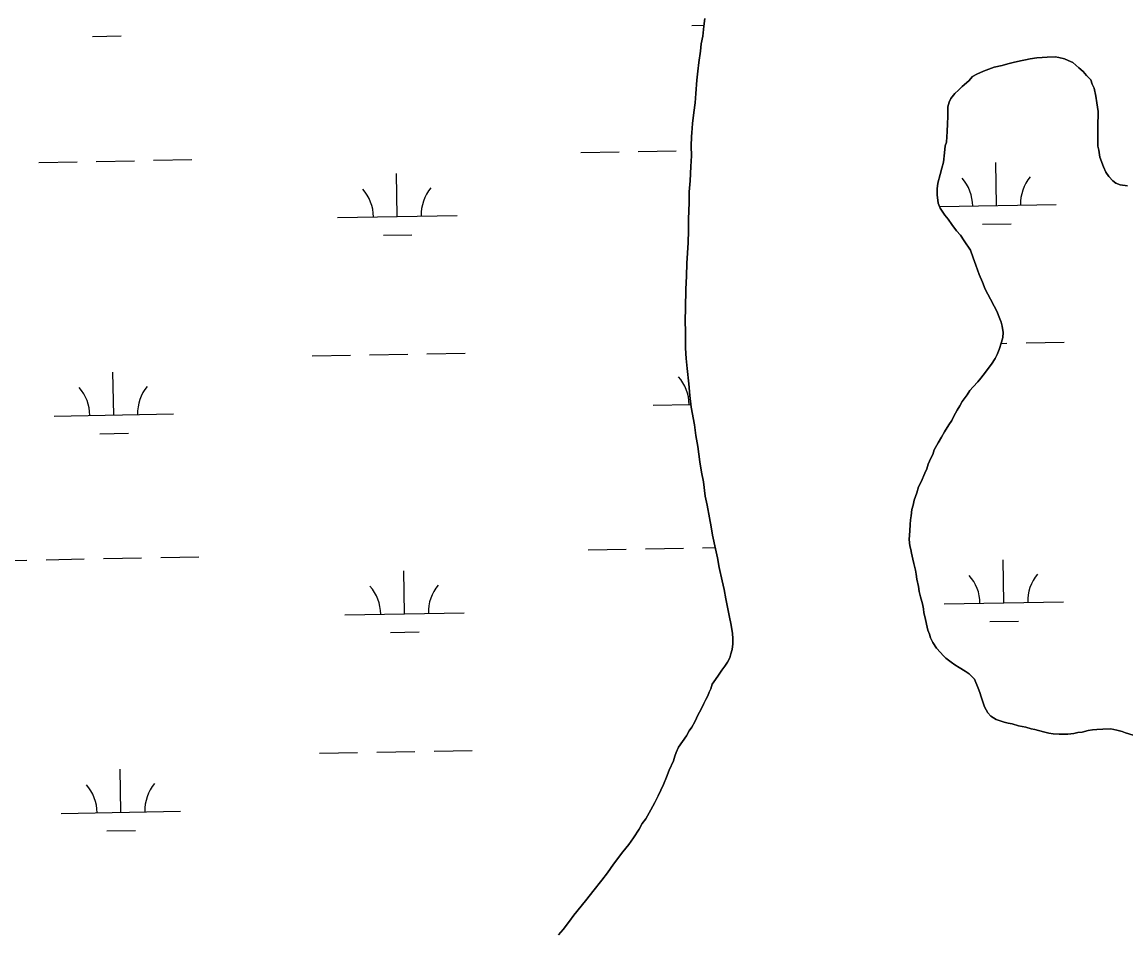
# Model space of a CAD drawing. Extents: x 3957609 to 3995875, y 234277 to 260273.
# Drawn here: x 3964267 to 3965192, y 240997 to 241761 of the extents above; entities that cross this region are included whole.
import ezdxf

# ---------------------------------------------------------------- set-up
doc = ezdxf.new("R2010")
doc.units = 0
doc.layers.add('V-TOPO-SHOR', color=7, linetype='Continuous')
doc.layers.add('V-WETL-SWMP', color=7, linetype='Continuous')

msp = doc.modelspace()

# ---------------------------------------------------------------- linework, layer by layer
at = {"layer": 'V-TOPO-SHOR'}
for points in [[(3964828.43, 241668.447), (3964829.01, 241676.369), (3964829.898, 241685.56), (3964831.115, 241693.488), (3964831.694, 241701.41), (3964832.571, 241712.501), (3964833.472, 241720.11), (3964834.058, 241727.399), (3964835.58, 241736.912), (3964836.173, 241742.935), (3964837.398, 241749.277), (3964838.291, 241757.836), (3964839.2, 241764.177)], [(3965193.017, 241623.981), (3965186.992, 241624.89), (3965183.498, 241626.453), (3965180.95, 241628.337), (3965177.444, 241631.798), (3965174.884, 241635.583), (3965172.955, 241640.004), (3965170.049, 241648.221), (3965169.062, 241653.916), (3965168.404, 241657.398), (3965168.347, 241666.266), (3965168.3, 241673.235), (3965168.531, 241686.224), (3965167.534, 241693.504), (3965166.545, 241699.2), (3965165.234, 241705.843), (3965163.626, 241709.317), (3965162.338, 241712.792), (3965158.828, 241716.571), (3965155.956, 241719.721), (3965152.45, 241722.864), (3965147.353, 241727.266), (3965143.539, 241729.141), (3965140.365, 241730.387), (3965135.603, 241731.624), (3965132.431, 241732.236), (3965125.781, 241731.876), (3965121.667, 241731.531), (3965117.235, 241731.185), (3965111.535, 241730.514), (3965107.74, 241729.539), (3965103.628, 241728.877), (3965097.302, 241727.251), (3965092.874, 241726.272), (3965088.131, 241724.974), (3965081.489, 241723.348), (3965077.065, 241721.734), (3965072.642, 241720.12), (3965066.956, 241717.55), (3965063.483, 241715.625), (3965060.339, 241712.121), (3965054.668, 241707.33), (3965051.523, 241704.142), (3965048.69, 241701.272), (3965045.233, 241697.131), (3965043.669, 241694.27), (3965042.745, 241690.146), (3965042.796, 241682.228), (3965042.522, 241675.889), (3965042.247, 241669.553), (3965041.672, 241660.679), (3965040.427, 241657.502), (3965039.831, 241651.797), (3965038.932, 241643.871), (3965037.699, 241638.796), (3965036.148, 241633.717), (3965034.295, 241626.418), (3965033.693, 241621.662), (3965033.728, 241616.594), (3965034.723, 241609.632), (3965036.335, 241605.524), (3965040.175, 241599.532), (3965043.048, 241596.064), (3965045.93, 241591.649), (3965050.083, 241586.291), (3965053.274, 241582.828), (3965056.473, 241578.097), (3965061.593, 241570.213), (3965063.852, 241563.89), (3965066.111, 241557.57), (3965069.013, 241549.987), (3965071.589, 241543.351), (3965073.846, 241537.664), (3965078.335, 241529.142), (3965081.54, 241523.461), (3965083.789, 241519.039), (3965086.363, 241512.721), (3965087.332, 241509.876), (3965088.305, 241506.716), (3965088.972, 241501.334), (3965088.684, 241497.216)], [(3964716.738, 240996.897), (3964720.511, 241001.356), (3964725.85, 241008.36), (3964729.616, 241013.454), (3964735.584, 241021.095), (3964740.298, 241026.827), (3964745.324, 241033.194), (3964752.863, 241042.746), (3964757.573, 241048.796), (3964762.595, 241056.052), (3964770.445, 241066.366), (3964775.471, 241072.671), (3964779.552, 241078.273), (3964784.13, 241085.525), (3964786.823, 241090.168), (3964789.837, 241094.177), (3964794.093, 241101.745), (3964797.413, 241107.657), (3964800.1, 241113.251), (3964804.597, 241122.845), (3964807.219, 241129.071), (3964809.269, 241134.978), (3964812.83, 241142.539), (3964814.008, 241146.473), (3964815.065, 241149.523), (3964817.252, 241153.971), (3964820.39, 241158.743), (3964823.84, 241163.517), (3964826.032, 241167.65), (3964828.227, 241170.83), (3964830.732, 241175.282), (3964832.295, 241178.461), (3964833.544, 241181.32), (3964835.733, 241185.451), (3964838.234, 241190.536), (3964840.112, 241194.032), (3964841.674, 241197.21), (3964842.922, 241200.069), (3964844.171, 241202.928), (3964845.412, 241206.738), (3964848.234, 241210.875), (3964850.745, 241214.375), (3964853.569, 241218.512), (3964856.08, 241222.012), (3964858.278, 241225.194), (3964860.151, 241229.008), (3964861.081, 241232.182), (3964862.007, 241235.987), (3964862.609, 241240.743), (3964862.582, 241244.861), (3964862.234, 241249.61), (3964860.913, 241257.52), (3964859.928, 241262.898), (3964858.624, 241268.591), (3964856.66, 241278.397), (3964855.343, 241285.989), (3964853.71, 241293.266), (3964851.101, 241304.65), (3964849.782, 241312.562), (3964848.148, 241320.152), (3964845.539, 241331.539), (3964844.544, 241338.5), (3964843.227, 241346.094), (3964841.255, 241356.85), (3964839.622, 241364.124), (3964837.959, 241376.148), (3964836.321, 241384.375), (3964834.998, 241392.917), (3964833.329, 241405.893), (3964831.684, 241415.068), (3964830.675, 241423.93), (3964827.728, 241438.799), (3964826.712, 241448.611), (3964825.698, 241458.422), (3964824.346, 241471.083), (3964823.656, 241479.632), (3964822.966, 241488.18), (3964822.878, 241501.484), (3964822.814, 241511.302), (3964823.06, 241521.757), (3964823.273, 241537.594), (3964823.836, 241548.369), (3964824.08, 241559.456), (3964825.235, 241576.25), (3964825.485, 241586.705), (3964825.421, 241596.208), (3964825.962, 241610.149), (3964826.22, 241619.018), (3964826.794, 241628.21), (3964827.349, 241640.248), (3964827.922, 241649.122), (3964827.869, 241657.357), (3964828.133, 241665.277), (3964828.43, 241668.447)], [(3965088.684, 241497.216), (3965087.76, 241493.091), (3965085.583, 241487.058), (3965084.027, 241482.929), (3965082.466, 241479.435), (3965079.328, 241474.661), (3965076.5, 241471.159), (3965074.305, 241467.976), (3965070.219, 241463.198), (3965067.706, 241460.014), (3965063.932, 241455.871), (3965061.101, 241452.684), (3965058.906, 241449.186), (3965054.826, 241443.456), (3965052.633, 241439.958), (3965050.439, 241436.14), (3965047.619, 241431.37), (3965046.061, 241427.559), (3965043.55, 241424.057), (3965039.79, 241418.015), (3965037.285, 241413.563), (3965034.465, 241408.793), (3965031.334, 241403.069), (3965030.092, 241399.262), (3965028.53, 241396.083), (3965026.347, 241391), (3965025.104, 241387.191), (3965023.545, 241383.38), (3965020.424, 241376.39), (3965018.235, 241371.94), (3965016.682, 241367.178), (3965014.507, 241360.827), (3965013.584, 241356.702), (3965012.658, 241353.213), (3965012.06, 241347.824), (3965011.447, 241344.335), (3965011.157, 241340.531), (3965010.874, 241335.145), (3965010.581, 241331.657), (3965010.29, 241327.854), (3965010.958, 241322.792), (3965011.611, 241319.627), (3965012.267, 241316.463), (3965013.25, 241311.403), (3965014.222, 241307.923), (3965015.527, 241302.232), (3965016.182, 241299.068), (3965016.844, 241294.638), (3965018.151, 241288.627), (3965018.812, 241284.512), (3965019.791, 241280.085), (3965021.415, 241274.076), (3965022.392, 241269.963), (3965022.732, 241266.482), (3965023.711, 241262.372), (3965024.696, 241256.991), (3965025.996, 241251.933), (3965027.285, 241248.773), (3965028.255, 241245.611), (3965030.181, 241241.824), (3965033.062, 241237.089), (3965036.572, 241233.312), (3965038.807, 241230.791), (3965041.039, 241228.59), (3965045.495, 241225.135), (3965048.678, 241222.937), (3965052.178, 241220.744), (3965057.267, 241217.608), (3965060.45, 241215.413), (3965064.913, 241211.008), (3965068.132, 241203.426), (3965069.42, 241199.951), (3965070.712, 241196.158), (3965072.33, 241191.099), (3965073.301, 241187.937), (3965076.187, 241182.889), (3965078.739, 241180.054), (3965083.193, 241177.232), (3965089.859, 241175.059), (3965093.349, 241174.131), (3965096.521, 241173.519), (3965101.918, 241171.971), (3965107.943, 241170.744), (3965112.387, 241169.505), (3965115.558, 241168.895), (3965118.732, 241167.965), (3965123.809, 241166.732), (3965127.301, 241165.802), (3965130.789, 241165.194), (3965135.859, 241164.909), (3965139.66, 241164.934), (3965143.144, 241164.956), (3965148.209, 241165.624), (3965151.688, 241166.281), (3965155.172, 241166.621), (3965160.231, 241167.922), (3965163.71, 241168.577), (3965167.509, 241168.919), (3965172.576, 241169.269), (3965179.228, 241169.315), (3965184.303, 241168.397)], [(3965184.303, 241168.397), (3965188.747, 241167.158), (3965191.604, 241166.228), (3965197.953, 241164.051)]]:
    msp.add_lwpolyline(points, dxfattribs=at)
at = {"layer": 'V-WETL-SWMP'}
for p, q in [((3964839.2, 241764.176), (3964838.291, 241757.835)), ((3964828.275, 241758.308), (3964838.385, 241758.491)), ((3964838.291, 241757.835), (3964837.398, 241749.277)), ((3964326.45, 241749.183), (3964350.446, 241749.619)), ((3964837.398, 241749.277), (3964836.173, 241742.934)), ((3964835.579, 241736.912), (3964834.058, 241727.399)), ((3964836.173, 241742.934), (3964835.579, 241736.912)), ((3964834.058, 241727.399), (3964833.472, 241720.11)), ((3964833.472, 241720.11), (3964832.572, 241712.502)), ((3964832.572, 241712.502), (3964831.695, 241701.41)), ((3964831.695, 241701.41), (3964831.114, 241693.488)), ((3964831.114, 241693.488), (3964829.899, 241685.561)), ((3964829.899, 241685.561), (3964829.01, 241676.369)), ((3964829.01, 241676.369), (3964828.429, 241668.447)), ((3964828.133, 241665.277), (3964827.868, 241657.357)), ((3964828.429, 241668.447), (3964828.133, 241665.277)), ((3964783.341, 241652.833), (3964815.336, 241653.415)), ((3964827.868, 241657.357), (3964827.923, 241649.121)), ((3964281.516, 241643.709), (3964313.511, 241644.29)), ((3964329.508, 241644.581), (3964361.503, 241645.163)), ((3964377.5, 241645.454), (3964409.495, 241646.036)), ((3964735.349, 241651.961), (3964767.344, 241652.542)), ((3964827.923, 241649.121), (3964827.348, 241640.249)), ((3964827.348, 241640.249), (3964826.794, 241628.209)), ((3965083.53, 241607.541), (3965082.876, 241643.535)), ((3964581.705, 241598.417), (3964581.051, 241634.411)), ((3964826.794, 241628.209), (3964826.221, 241619.019)), ((3964826.221, 241619.019), (3964825.962, 241610.148)), ((3964825.962, 241610.148), (3964825.421, 241596.208)), ((3965035.883, 241606.675), (3965133.522, 241608.45)), ((3964531.713, 241597.508), (3964631.697, 241599.326)), ((3964825.421, 241596.208), (3964825.484, 241586.706)), ((3965071.813, 241591.895), (3965095.809, 241592.331)), ((3964569.988, 241582.77), (3964593.984, 241583.206)), ((3964825.484, 241586.706), (3964825.236, 241576.251)), ((3964825.236, 241576.251), (3964824.08, 241559.456)), ((3964824.08, 241559.456), (3964823.836, 241548.368)), ((3964823.836, 241548.368), (3964823.274, 241537.595)), ((3964823.274, 241537.595), (3964823.061, 241521.756)), ((3964823.061, 241521.756), (3964822.814, 241511.302)), ((3964822.814, 241511.302), (3964822.878, 241501.483)), ((3964822.878, 241501.483), (3964822.966, 241488.18)), ((3964822.966, 241488.18), (3964823.656, 241479.632)), ((3965087.424, 241492.161), (3965092.22, 241492.248)), ((3965108.217, 241492.539), (3965140.212, 241493.121)), ((3964510.408, 241481.669), (3964542.402, 241482.251)), ((3964558.4, 241482.542), (3964590.395, 241483.123)), ((3964606.392, 241483.414), (3964638.387, 241483.996)), ((3964823.656, 241479.632), (3964824.346, 241471.084)), ((3964824.346, 241471.084), (3964825.697, 241458.423)), ((3964344.215, 241432.209), (3964343.561, 241468.204)), ((3964825.697, 241458.423), (3964826.712, 241448.611)), ((3964796.049, 241440.425), (3964827.5, 241440.997)), ((3964826.712, 241448.611), (3964827.727, 241438.798)), ((3964294.224, 241431.3), (3964394.207, 241433.118)), ((3964827.727, 241438.798), (3964830.675, 241423.93)), ((3964830.675, 241423.93), (3964831.684, 241415.068)), ((3964332.498, 241416.563), (3964356.494, 241416.999)), ((3964831.684, 241415.068), (3964833.328, 241405.893)), ((3964833.328, 241405.893), (3964834.998, 241392.918)), ((3964834.998, 241392.918), (3964836.321, 241384.374)), ((3964836.321, 241384.374), (3964837.959, 241376.149)), ((3964837.959, 241376.149), (3964839.622, 241364.124)), ((3964839.622, 241364.124), (3964841.254, 241356.849)), ((3964841.254, 241356.849), (3964843.226, 241346.093)), ((3964843.226, 241346.093), (3964844.543, 241338.5)), ((3964844.543, 241338.5), (3964845.539, 241331.538)), ((3964845.539, 241331.538), (3964848.148, 241320.152)), ((3964789.389, 241320.213), (3964821.384, 241320.795)), ((3964837.381, 241321.086), (3964847.89, 241321.277)), ((3964287.564, 241311.089), (3964319.559, 241311.67)), ((3964335.556, 241311.961), (3964367.551, 241312.543)), ((3964383.548, 241312.834), (3964415.543, 241313.416)), ((3964741.397, 241319.341), (3964773.392, 241319.922)), ((3964848.148, 241320.152), (3964849.782, 241312.561)), ((3964849.782, 241312.561), (3964851.101, 241304.651)), ((3964239.572, 241310.216), (3964271.567, 241310.798)), ((3964851.101, 241304.651), (3964853.71, 241293.265)), ((3965089.578, 241274.921), (3965088.924, 241310.915)), ((3964587.753, 241265.797), (3964587.099, 241301.791)), ((3964853.71, 241293.265), (3964855.342, 241285.99)), ((3964855.342, 241285.99), (3964856.659, 241278.397)), ((3964856.659, 241278.397), (3964858.624, 241268.591)), ((3965039.586, 241274.012), (3965139.57, 241275.83)), ((3964537.761, 241264.888), (3964637.745, 241266.706)), ((3964858.624, 241268.591), (3964859.929, 241262.898)), ((3964859.929, 241262.898), (3964860.914, 241257.52)), ((3964860.914, 241257.52), (3964862.234, 241249.61)), ((3965077.861, 241259.275), (3965101.857, 241259.711)), ((3964576.036, 241250.15), (3964600.032, 241250.586)), ((3964862.234, 241249.61), (3964862.582, 241244.861)), ((3964862.609, 241240.743), (3964862.007, 241235.988)), ((3964862.582, 241244.861), (3964862.609, 241240.743)), ((3964860.152, 241229.007), (3964858.277, 241225.194)), ((3964861.082, 241232.181), (3964860.152, 241229.007)), ((3964862.007, 241235.988), (3964861.082, 241232.181)), ((3964856.081, 241222.012), (3964853.57, 241218.511)), ((3964858.277, 241225.194), (3964856.081, 241222.012)), ((3964848.235, 241210.874), (3964845.412, 241206.737)), ((3964850.746, 241214.374), (3964848.235, 241210.874)), ((3964853.57, 241218.511), (3964850.746, 241214.374)), ((3964844.17, 241202.928), (3964842.922, 241200.069)), ((3964845.412, 241206.737), (3964844.17, 241202.928)), ((3964840.111, 241194.032), (3964838.234, 241190.536)), ((3964841.674, 241197.21), (3964840.111, 241194.032)), ((3964842.922, 241200.069), (3964841.674, 241197.21)), ((3964835.733, 241185.451), (3964833.543, 241181.319)), ((3964838.234, 241190.536), (3964835.733, 241185.451)), ((3964830.732, 241175.282), (3964828.228, 241170.831)), ((3964832.295, 241178.46), (3964830.732, 241175.282)), ((3964833.543, 241181.319), (3964832.295, 241178.46)), ((3964823.841, 241163.517), (3964820.389, 241158.743)), ((3964826.031, 241167.649), (3964823.841, 241163.517)), ((3964828.228, 241170.831), (3964826.031, 241167.649)), ((3964820.389, 241158.743), (3964817.253, 241153.971)), ((3964516.456, 241149.049), (3964548.451, 241149.631)), ((3964564.448, 241149.922), (3964596.443, 241150.503)), ((3964612.44, 241150.794), (3964644.435, 241151.376)), ((3964814.008, 241146.474), (3964812.83, 241142.539)), ((3964815.065, 241149.522), (3964814.008, 241146.474)), ((3964817.253, 241153.971), (3964815.065, 241149.522)), ((3964812.83, 241142.539), (3964809.269, 241134.977)), ((3964350.264, 241099.589), (3964349.609, 241135.584)), ((3964807.218, 241129.072), (3964804.598, 241122.846)), ((3964809.269, 241134.977), (3964807.218, 241129.072)), ((3964804.598, 241122.846), (3964800.1, 241113.251)), ((3964800.1, 241113.251), (3964797.413, 241107.658)), ((3964300.272, 241098.68), (3964400.255, 241100.498)), ((3964794.094, 241101.745), (3964789.837, 241094.178)), ((3964797.413, 241107.658), (3964794.094, 241101.745)), ((3964786.822, 241090.167), (3964784.129, 241085.525)), ((3964789.837, 241094.178), (3964786.822, 241090.167)), ((3964338.546, 241083.943), (3964362.542, 241084.379)), ((3964784.129, 241085.525), (3964779.552, 241078.272)), ((3964775.471, 241072.671), (3964770.445, 241066.366)), ((3964779.552, 241078.272), (3964775.471, 241072.671)), ((3964770.445, 241066.366), (3964762.594, 241056.051)), ((3964762.594, 241056.051), (3964757.574, 241048.796)), ((3964757.574, 241048.796), (3964752.863, 241042.747)), ((3964752.863, 241042.747), (3964745.324, 241033.195)), ((3964740.298, 241026.827), (3964735.584, 241021.094)), ((3964745.324, 241033.195), (3964740.298, 241026.827)), ((3964735.584, 241021.094), (3964729.617, 241013.453)), ((3964725.849, 241008.36), (3964720.511, 241001.356)), ((3964729.617, 241013.453), (3964725.849, 241008.36)), ((3964720.511, 241001.356), (3964716.739, 240996.897))]:
    msp.add_line(p, q, dxfattribs=at)
for points in [[(3965088.683, 241497.215), (3965088.973, 241501.335), (3965088.304, 241506.716), (3965087.333, 241509.877), (3965086.364, 241512.722), (3965083.788, 241519.04), (3965081.541, 241523.46), (3965078.336, 241529.141), (3965073.845, 241537.664), (3965071.59, 241543.352), (3965069.012, 241549.987), (3965066.111, 241557.57), (3965063.852, 241563.891), (3965061.592, 241570.212), (3965056.472, 241578.097), (3965053.273, 241582.828), (3965050.082, 241586.291), (3965045.929, 241591.649), (3965043.049, 241596.065), (3965040.175, 241599.531), (3965036.334, 241605.524), (3965034.723, 241609.632), (3965033.727, 241616.594), (3965033.693, 241621.662), (3965034.295, 241626.418), (3965036.148, 241633.716), (3965037.698, 241638.795), (3965038.932, 241643.871), (3965039.83, 241651.797), (3965040.426, 241657.503), (3965041.672, 241660.679), (3965042.247, 241669.552), (3965042.522, 241675.89), (3965042.797, 241682.227), (3965042.745, 241690.146), (3965043.668, 241694.27), (3965045.233, 241697.132), (3965048.69, 241701.273), (3965051.522, 241704.142), (3965054.669, 241707.331), (3965060.339, 241712.12), (3965063.484, 241715.625), (3965066.956, 241717.549), (3965072.641, 241720.121), (3965077.065, 241721.734), (3965081.489, 241723.347), (3965088.131, 241724.974), (3965092.874, 241726.273), (3965097.302, 241727.252), (3965103.627, 241728.878), (3965107.741, 241729.539), (3965111.536, 241730.514), (3965117.234, 241731.185), (3965121.666, 241731.531), (3965125.782, 241731.875), (3965132.432, 241732.236), (3965135.604, 241731.623), (3965140.364, 241730.387), (3965143.54, 241729.141), (3965147.353, 241727.266), (3965152.451, 241722.865), (3965155.956, 241719.72), (3965158.828, 241716.571), (3965162.337, 241712.793), (3965163.627, 241709.317), (3965165.234, 241705.843), (3965166.545, 241699.199), (3965167.533, 241693.504), (3965168.531, 241686.224), (3965168.3, 241673.235), (3965168.346, 241666.266), (3965168.405, 241657.397), (3965169.061, 241653.917), (3965170.049, 241648.221), (3965172.955, 241640.004), (3965174.884, 241635.582), (3965177.444, 241631.797), (3965180.951, 241628.336), (3965183.498, 241626.452), (3965186.992, 241624.891), (3965193.017, 241623.981)], [(3965184.303, 241168.397), (3965179.228, 241169.314), (3965172.576, 241169.27), (3965167.51, 241168.92), (3965163.711, 241168.578), (3965160.231, 241167.921), (3965155.171, 241166.621), (3965151.688, 241166.281), (3965148.208, 241165.624), (3965143.144, 241164.957), (3965139.66, 241164.934), (3965135.859, 241164.909), (3965130.788, 241165.193), (3965127.3, 241165.803), (3965123.809, 241166.731), (3965118.732, 241167.964), (3965115.558, 241168.894), (3965112.387, 241169.506), (3965107.944, 241170.744), (3965101.917, 241171.971), (3965096.521, 241173.52), (3965093.349, 241174.132), (3965089.859, 241175.06), (3965083.192, 241177.233), (3965078.739, 241180.055), (3965076.186, 241182.889), (3965073.301, 241187.938), (3965072.33, 241191.1), (3965070.713, 241196.157), (3965069.421, 241199.95), (3965068.131, 241203.426), (3965064.913, 241211.008), (3965060.449, 241215.413), (3965057.267, 241217.609), (3965052.178, 241220.744), (3965048.679, 241222.938), (3965045.496, 241225.134), (3965041.039, 241228.59), (3965038.807, 241230.792), (3965036.573, 241233.312), (3965033.063, 241237.09), (3965030.181, 241241.823), (3965028.255, 241245.611), (3965027.284, 241248.773), (3965025.996, 241251.932), (3965024.696, 241256.992), (3965023.71, 241262.371), (3965022.732, 241266.482), (3965022.392, 241269.964), (3965021.415, 241274.076), (3965019.791, 241280.084), (3965018.812, 241284.513), (3965018.151, 241288.626), (3965016.844, 241294.637), (3965016.182, 241299.067), (3965015.527, 241302.231), (3965014.223, 241307.924), (3965013.249, 241311.402), (3965012.266, 241316.464), (3965011.611, 241319.627), (3965010.957, 241322.791), (3965010.29, 241327.855), (3965010.581, 241331.658), (3965010.875, 241335.145), (3965011.156, 241340.532), (3965011.448, 241344.335), (3965012.059, 241347.824), (3965012.657, 241353.213), (3965013.584, 241356.703), (3965014.507, 241360.828), (3965016.683, 241367.178), (3965018.235, 241371.94), (3965020.423, 241376.389), (3965023.545, 241383.379), (3965025.104, 241387.19), (3965026.346, 241391), (3965028.529, 241396.083), (3965030.092, 241399.261), (3965031.334, 241403.07), (3965034.464, 241408.793), (3965037.284, 241413.563), (3965039.789, 241418.015), (3965043.55, 241424.058), (3965046.061, 241427.559), (3965047.62, 241431.371), (3965050.44, 241436.141), (3965052.632, 241439.957), (3965054.826, 241443.456), (3965058.906, 241449.185), (3965061.101, 241452.684), (3965063.931, 241455.87), (3965067.705, 241460.013), (3965070.218, 241463.198), (3965074.305, 241467.976), (3965076.501, 241471.159), (3965079.329, 241474.662), (3965082.465, 241479.434), (3965084.026, 241482.929), (3965085.583, 241487.057), (3965087.76, 241493.091), (3965088.683, 241497.215)], [(3965197.953, 241164.052), (3965191.603, 241166.228), (3965188.746, 241167.159), (3965184.303, 241168.397)]]:
    msp.add_lwpolyline(points, dxfattribs=at)
for centre, start, end in [((3965028.288, 241607.012), 0.269879, 41.813537), ((3965138.755, 241609.02), 140.269876, 181.813534), ((3964526.463, 241597.887), 0.269879, 41.813537), ((3964636.93, 241599.896), 140.269876, 181.813534), ((3964790.798, 241440.805), 0.269879, 41.813537), ((3964288.973, 241431.68), 0.269879, 41.813537), ((3964399.441, 241433.689), 140.269876, 181.813534), ((3965034.336, 241274.392), 0.269879, 41.813537), ((3965144.803, 241276.4), 140.269876, 181.813534), ((3964532.511, 241265.267), 0.269879, 41.813537), ((3964642.978, 241267.276), 140.269876, 181.813534), ((3964295.021, 241099.06), 0.269879, 41.813537), ((3964405.489, 241101.069), 140.269876, 181.813534)]:
    msp.add_arc(centre, 35.246, start, end, dxfattribs=at)

doc.saveas('drawing.dxf')
